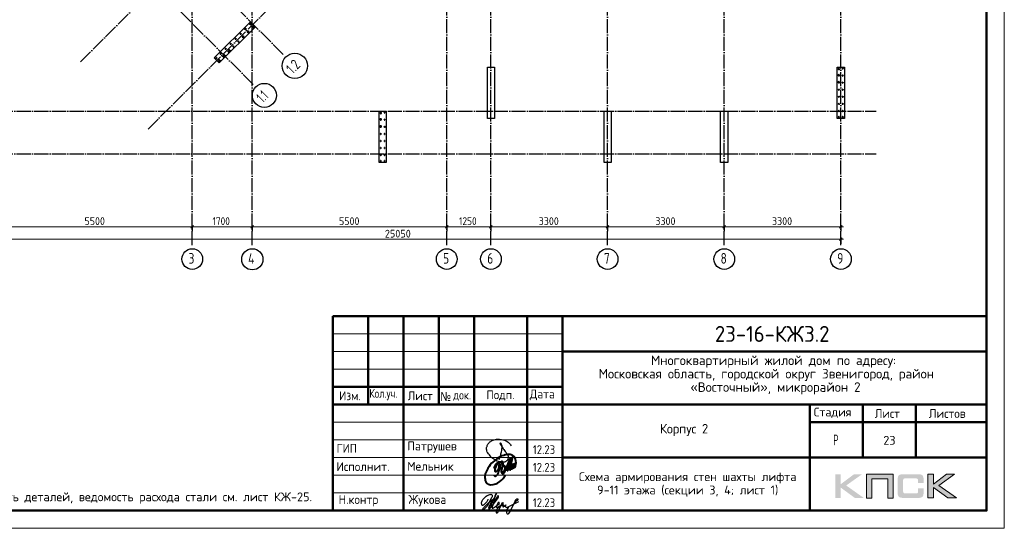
# Model space of a CAD drawing. Header units: millimetres. Extents: x -49773 to 2322955, y -3321 to 58485.
# Tile 286 of 580: x 1169846 to 1197700, y -3106 to 11289. Entities that reach past the tile are written whole.
import ezdxf

# ---------------------------------------------------------------- set-up
doc = ezdxf.new("R2010")
doc.units = ezdxf.units.MM
doc.linetypes.add('______11', pattern=[500, 400, -50, 0, -50])
doc.linetypes.add('______5', pattern=[1100, 800, -100, 100, -100])
for name, color, linetype, lineweight in [('Standard', 7, 'Continuous', 25), ('Арм.стержн. вертикальными 1', 22, 'Continuous', 35), ('Основная', 7, 'Continuous', 40), ('Размерная линия_ общее', 7, 'Continuous', 13), ('Стена наружная_ Сайдинг', 7, 'Continuous', 35)]:
    doc.layers.add(name, color=color, linetype=linetype, lineweight=lineweight)
doc.layers.add('Арм.стержн. вертикальными 2', color=7, linetype='Continuous', lineweight=35, true_color=0x006e00)
doc.layers.add('Осевая линия_ общее', color=7, linetype='______5', lineweight=13, true_color=0xa0a0a0)
doc.styles.add('ISOCPEUR', font='txt')
doc.styles.add('Segoe UI Symbol', font='txt')

# ---------------------------------------------------------------- blocks, each defined once
blk = doc.blocks.new('яяя')
at = {"lineweight": 30}
for points in [[(345424, 110432), (345425, 110410), (345424, 110397), (345417, 110379), (345406, 110350), (345390, 110319), (345357, 110275), (345310, 110221), (345265, 110176), (345198, 110110), (345161, 110077), (345133, 110066), (345116, 110066), (345102, 110075), (345090, 110091), (345082, 110115), (345074, 110146), (345066, 110182), (345064, 110206), (345067, 110234), (345077, 110278), (345095, 110320), (345114, 110361), (345134, 110395), (345159, 110428), (345195, 110469), (345228, 110506), (345284, 110560), (345331, 110595), (345379, 110625), (345435, 110648), (345486, 110670), (345532, 110686), (345573, 110696), (345605, 110698), (345621, 110695), (345635, 110687), (345648, 110671), (345656, 110649), (345659, 110625), (345659, 110583), (345656, 110553), (345647, 110523), (345635, 110489), (345387, 110033), (345349, 109985), (345311, 109948), (345247, 109889), (345209, 109858), (345192, 109844), (345180, 109837), (345157, 109833), (345150, 109835), (345140, 109842), (345135, 109856), (345138, 109881), (345148, 109892), (345183, 109930), (345267, 110024), (345343, 110105), (345455, 110213), (345617, 110343), (345775, 110456), (345811, 110526), (345838, 110607), (345890, 110740), (345902, 110771), (345698, 110295), (345672, 110226), (345626, 110132), (345572, 110032), (345518, 109953), (345481, 109918), (345497, 110001), (345567, 110147), (345655, 110301), (345760, 110442)], [(345481, 109918), (345476, 109896), (345475, 109874), (345485, 109861), (345506, 109866), (345539, 109891), (345632, 109983), (345968, 110450), (346022, 110527), (346029, 110560), (346027, 110579), (346026, 110590), (346010, 110605), (345993, 110609), (345975, 110601), (345962, 110584), (345954, 110562), (345857, 110421), (345783, 110292), (345741, 110183), (345701, 110079), (345665, 109985), (345660, 109952), (345666, 109929), (345669, 109915), (345682, 109910), (345702, 109914), (345735, 109941), (345846, 110007), (346065, 110160), (346075, 110193), (346070, 110217), (346066, 110236), (346052, 110241), (346030, 110241), (346007, 110228), (345978, 110203), (345960, 110164), (345892, 110010), (345895, 109986), (345904, 109966), (345925, 109964), (345969, 109968), (346045, 110000), (346218, 110114), (346261, 110154), (346280, 110184), (346282, 110210), (346278, 110225), (346263, 110229), (346241, 110222), (346220, 110198), (346162, 110049), (345989, 109904), (345932, 109849), (345906, 109805), (345891, 109739), (345890, 109690), (345899, 109652), (345924, 109647), (345956, 109655), (345980, 109674), (346058, 109838), (346158, 110046), (346261, 110098), (346314, 110120), (346292, 110079), (346269, 110036), (346261, 110008), (346267, 109998), (346293, 109998), (346363, 110039), (346445, 110095), (346421, 110068), (346414, 110040), (346407, 110011), (346416, 109990), (346466, 109972), (346509, 109977), (346574, 109984), (347172, 110293)], [(346586, 109971), (346543, 109917), (346509, 109873), (346489, 109825), (346475, 109767), (346472, 109710), (346478, 109675), (346485, 109641), (346501, 109621), (346517, 109602), (346542, 109589), (346568, 109592), (346605, 109620), (346680, 109731), (346736, 109842), (346865, 110115), (346962, 110290), (346969, 110318), (346979, 110360), (347013, 110403), (347056, 110434), (347091, 110450), (347109, 110450), (347121, 110434), (347115, 110405), (347072, 110355), (347012, 110307), (346924, 110222)]]:
    blk.add_lwpolyline(points, dxfattribs=at)
blk = doc.blocks.new('Из_буфера32210')
at = {"color": 7, "lineweight": 25}
blk.add_lwpolyline([(357, 84), (386, 160), (399, 213), (405, 239), (412, 268), (420, 299), (427, 339), (434, 380), (437, 414), (438, 442), (436, 466), (430, 489), (425, 504), (417, 519), (409, 531), (405, 535), (403, 536), (400, 539), (394, 541), (387, 543), (383, 542), (379, 539), (377, 534), (377, 528), (379, 523), (438, 428), (470, 382), (484, 365), (504, 341), (528, 310), (551, 280), (562, 264), (575, 247), (582, 235), (589, 220), (599, 198), (606, 184), (610, 167), (611, 155), (612, 143), (611, 127), (609, 116), (603, 96), (596, 82), (588, 69), (579, 56), (563, 43), (551, 34), (539, 25), (524, 16), (511, 10), (494, 5), (481, 3), (456, 0), (432, 1), (415, 3), (396, 6), (375, 11), (355, 19), (336, 24), (310, 31), (293, 39), (269, 53), (243, 69), (223, 80), (202, 93), (180, 109), (152, 128), (126, 152), (98, 182), (77, 211), (52, 241), (32, 266), (20, 293), (8, 329), (3, 348), (1, 373), (0, 393), (1, 417), (6, 440), (13, 454), (20, 476), (26, 497), (38, 517), (47, 529), (60, 548), (75, 563), (95, 581), (115, 593), (135, 606), (161, 618), (187, 628), (213, 638), (251, 647), (282, 653), (319, 655), (353, 655), (384, 652), (418, 648), (460, 641), (503, 628), (544, 611), (579, 594), (611, 573), (639, 545), (666, 515), (679, 496), (694, 471)], dxfattribs=at)
blk = doc.blocks.new('Из_буфера5543')
at = {"layer": 'Основная'}
for points in [[(762, 497), (761, 475), (762, 458), (767, 452), (778, 451), (786, 456), (792, 470), (796, 479), (799, 485), (802, 495), (805, 507), (808, 516), (812, 533), (814, 535), (801, 505), (800, 490), (800, 477), (805, 470), (820, 476), (824, 483), (826, 494), (829, 504), (833, 526), (835, 530), (842, 548), (846, 564), (852, 580), (855, 593), (859, 605), (862, 610), (866, 617), (856, 574), (856, 555), (851, 540), (848, 519), (849, 504), (848, 495), (853, 493), (861, 496), (863, 501), (868, 518), (873, 541), (876, 550), (880, 574), (883, 591), (886, 612), (881, 686), (874, 707), (870, 726), (859, 756), (851, 767), (838, 790), (819, 809), (794, 828), (785, 830), (763, 839), (748, 848), (721, 853), (704, 855), (666, 856), (639, 856), (599, 849), (579, 842), (535, 829), (485, 816), (420, 783), (378, 759), (341, 732), (282, 688), (227, 640), (195, 610), (157, 566), (127, 518), (88, 464), (57, 403), (39, 361), (27, 325), (16, 296), (6, 253), (0, 203), (7, 156), (13, 124), (29, 84), (60, 48), (75, 35), (98, 20), (138, 4), (165, 0), (237, 4), (277, 13), (317, 25), (365, 46), (428, 93), (474, 130), (516, 180), (554, 236), (582, 281)], [(265, 457), (281, 514), (299, 558), (312, 579), (332, 604), (345, 612), (360, 622), (376, 623), (382, 623), (387, 620), (391, 616), (396, 603), (399, 595), (402, 580), (403, 561), (401, 532), (394, 489), (386, 464), (379, 450), (372, 431), (365, 419), (358, 406), (348, 395), (338, 381), (328, 373), (313, 368), (304, 368), (296, 375), (294, 382), (290, 395), (293, 410), (293, 423), (297, 453), (305, 480), (308, 489), (320, 515), (328, 532), (344, 563), (361, 581), (377, 600), (395, 620), (414, 636), (448, 646), (472, 651), (482, 649), (493, 639), (502, 619), (507, 608), (508, 574), (505, 541), (499, 519), (483, 494), (469, 476), (459, 470), (443, 469), (439, 469)], [(503, 678), (478, 638), (464, 604), (452, 565), (440, 538), (428, 496), (422, 475), (417, 459), (413, 438), (402, 411), (395, 387), (383, 357), (378, 335), (370, 322), (367, 317), (359, 302), (348, 280), (336, 260), (324, 251), (310, 240), (299, 237), (292, 237), (288, 239), (281, 248), (278, 254), (278, 272), (276, 276), (276, 280)], [(496, 377), (509, 373), (536, 381), (548, 392), (559, 405), (565, 424), (573, 446), (576, 461), (579, 481), (579, 496), (575, 512), (567, 526), (551, 531), (538, 533), (529, 527), (518, 519), (505, 506), (501, 498), (495, 491), (490, 482), (482, 466), (479, 458), (472, 435), (468, 429), (464, 416), (460, 401), (461, 392), (462, 373), (465, 356), (469, 345), (477, 337), (483, 324), (496, 316), (511, 315), (524, 318), (535, 326), (547, 340), (554, 347), (566, 364), (572, 374), (579, 385), (593, 419), (599, 436), (606, 452), (616, 479), (623, 504), (629, 521), (635, 533), (637, 542), (643, 556), (644, 557), (652, 576), (658, 592), (688, 673), (724, 750), (651, 489), (636, 412), (636, 406), (639, 402), (645, 401), (649, 402), (651, 406), (655, 416), (660, 420), (661, 427), (665, 436), (668, 446), (753, 720), (780, 779), (715, 511), (710, 476), (706, 424), (712, 420), (718, 419), (725, 426), (729, 430), (733, 436), (737, 445), (741, 458), (745, 471), (747, 484), (749, 488), (761, 511), (768, 534), (772, 548), (776, 561), (781, 570), (788, 582), (792, 587), (802, 594), (804, 592), (807, 589), (807, 579), (807, 575), (804, 562), (805, 556), (800, 541), (793, 526), (784, 512), (774, 498), (767, 491), (762, 486), (760, 488), (763, 507), (764, 513), (767, 525), (769, 537), (771, 545)]]:
    blk.add_lwpolyline(points, dxfattribs=at)

msp = doc.modelspace()

# ---------------------------------------------------------------- hatches: boundary and pattern name
h = msp.add_hatch(color=256)
h.paths.add_polyline_path([(1193673.2, -1576.7), (1193445.7, -1576.7), (1193073.7, -1856.8), (1193073.7, -1576.7), (1192916, -1576.7), (1192916, -2248.8), (1193073.7, -2248.8), (1193073.7, -1953.6), (1193476.1, -2248.8), (1193727.8, -2248.8), (1193227.2, -1893.4)])
h.paths.add_polyline_path([(1193956, -1703.3), (1194401.3, -1703.3), (1194401.3, -2248.8), (1194557.6, -2248.8), (1194557.6, -1576.7), (1194390.9, -1576.7), (1193799.7, -1576.7), (1193799.7, -1735.8), (1193799.7, -2248.8), (1193956, -2248.8)])
h.paths.add_polyline_path([(1195695.7, -1573.3), (1195538.1, -1573.3), (1195538.1, -2246.1), (1195695.7, -2246.1), (1195695.7, -1950.1), (1196098.2, -2246.1), (1196349.9, -2246.1), (1195849.3, -1890), (1196295.3, -1573.3), (1196068.4, -1573.3), (1195695.7, -1853.3)])
msp.add_hatch(color=256).paths.add_polyline_path([(1195406.7, -1648), (1195404.6, -1640.3), (1195401.9, -1634.1), (1195398.4, -1627.9), (1195395, -1621.7), (1195391.5, -1616.8), (1195387.3, -1612), (1195383.2, -1607.2), (1195379, -1603), (1195373.5, -1599.5), (1195368, -1595.4), (1195361.8, -1591.9), (1195354.8, -1589.2), (1195347.9, -1586.4), (1195340.3, -1583.6), (1195332.7, -1581.6), (1195314.7, -1578.1), (1195295.4, -1575.3), (1195273.9, -1574), (1195250.4, -1573.3), (1194849.4, -1573.3), (1194825.9, -1574), (1194805.1, -1575.3), (1194785.1, -1578.1), (1194767.8, -1581.6), (1194759.5, -1584.3), (1194751.9, -1586.4), (1194745, -1589.2), (1194738.7, -1592.6), (1194732.5, -1595.4), (1194726.3, -1599.5), (1194721.5, -1603), (1194716.6, -1607.2), (1194712.5, -1612), (1194709, -1616.8), (1194704.9, -1621.7), (1194701.4, -1627.9), (1194698.6, -1634.1), (1194695.9, -1641), (1194693.1, -1648), (1194691, -1655.6), (1194687.6, -1672.2), (1194684.8, -1690.1), (1194682.7, -1710.2), (1194682.7, -1732.3), (1194682.7, -2086.3), (1194682.7, -2108.5), (1194684.8, -2128.5), (1194687.6, -2147.2), (1194691, -2163.8), (1194693.1, -2171.4), (1194695.9, -2178.3), (1194698.6, -2185.2), (1194701.4, -2191.4), (1194704.9, -2197), (1194709, -2202.5), (1194712.5, -2207.4), (1194716.6, -2212.2), (1194721.5, -2216.3), (1194727, -2219.8), (1194732.5, -2223.3), (1194738.7, -2226.7), (1194745, -2230.2), (1194752.6, -2232.2), (1194759.5, -2235), (1194767.8, -2237.1), (1194785.1, -2241.2), (1194805.1, -2243.3), (1194826.6, -2245.4), (1194849.4, -2246.1), (1195250.4, -2246.1), (1195273.9, -2245.4), (1195295.4, -2244), (1195314.7, -2241.2), (1195332, -2237.8), (1195340.3, -2235), (1195347.9, -2232.9), (1195354.8, -2230.2), (1195361.8, -2226.7), (1195368, -2223.9), (1195373.5, -2219.8), (1195379, -2216.3), (1195383.2, -2212.2), (1195387.3, -2208), (1195391.5, -2202.5), (1195395, -2197.7), (1195398.4, -2191.4), (1195401.9, -2185.2), (1195404.6, -2179), (1195406.7, -2171.4), (1195409.5, -2163.8), (1195412.9, -2147.2), (1195415.7, -2129.2), (1195417.1, -2108.5), (1195417.8, -2086.3), (1195417.8, -1975), (1195260.8, -1975), (1195260.8, -2065.6), (1195260.8, -2071.8), (1195260.1, -2078), (1195258.7, -2083.6), (1195257.3, -2089.1), (1195255.3, -2094), (1195253.2, -2098.1), (1195250.4, -2102.2), (1195247, -2105.7), (1195243.5, -2109.2), (1195239.4, -2111.9), (1195234.5, -2114), (1195229.7, -2116.1), (1195224.8, -2117.5), (1195218.6, -2118.2), (1195212.4, -2118.8), (1195206.2, -2119.5), (1194882.6, -2119.5), (1194877, -2118.8), (1194872.2, -2118.2), (1194868, -2116.1), (1194863.9, -2114), (1194859.8, -2111.2), (1194856.3, -2108.5), (1194852.8, -2105), (1194850.1, -2100.9), (1194847.3, -2096.7), (1194845.2, -2092.6), (1194843.2, -2087.7), (1194841.8, -2082.9), (1194839.7, -2073.2), (1194839, -2063.5), (1194839, -1740.6), (1194839, -1735.1), (1194839.7, -1729.5), (1194841.1, -1724.7), (1194842.5, -1719.9), (1194843.8, -1715.7), (1194845.9, -1712.3), (1194848.7, -1708.8), (1194851.5, -1705.3), (1194854.9, -1702.6), (1194858.4, -1699.8), (1194862.5, -1697.7), (1194866.7, -1696.4), (1194871.5, -1695), (1194876.3, -1694.3), (1194881.9, -1693.6), (1194887.4, -1693.6), (1195206.2, -1693.6), (1195212.4, -1693.6), (1195218.6, -1694.3), (1195224.2, -1695.7), (1195229, -1697), (1195233.8, -1699.1), (1195238.7, -1701.2), (1195242.8, -1704.7), (1195246.3, -1707.4), (1195249.7, -1711.6), (1195252.5, -1715.7), (1195255.3, -1719.9), (1195257.3, -1724.7), (1195258.7, -1729.5), (1195260.1, -1735.1), (1195260.8, -1741.3), (1195260.8, -1747.5), (1195260.8, -1821.5), (1195417.8, -1821.5), (1195417.8, -1732.3), (1195417.1, -1710.2), (1195415.7, -1690.1), (1195412.9, -1672.2), (1195408.8, -1655.6)])

# ---------------------------------------------------------------- linework, layer by layer
at = {"color": 7, "linetype": 'Continuous', "lineweight": 25, "transparency": 33554687}
for p, q in [((1175352.2, 10205.9), (1176377.5, 11231.2)), ((1176377.5, 11231.2), (1176518.9, 11089.8)), ((1176518.9, 11089.8), (1175493.6, 10064.5)), ((1175493.6, 10064.5), (1175352.2, 10205.9)), ((1183075.9, 8496.7), (1183075.9, 9946.7)), ((1183075.9, 9946.7), (1183275.9, 9946.7)), ((1183275.9, 9946.7), (1183275.9, 8496.7)), ((1192975.9, 8496.7), (1192975.9, 9946.7)), ((1192975.9, 9946.7), (1193175.9, 9946.7)), ((1193175.9, 9946.7), (1193175.9, 8496.7)), ((1180015.9, 7246.7), (1180015.9, 8696.7)), ((1180015.9, 8696.7), (1180215.9, 8696.7)), ((1180215.9, 8696.7), (1180215.9, 7246.7)), ((1186375.9, 7246.7), (1186375.9, 8696.7)), ((1186375.9, 8696.7), (1186575.9, 8696.7)), ((1186575.9, 8696.7), (1186575.9, 7246.7)), ((1189675.9, 7246.4), (1189675.9, 8696.4)), ((1189675.9, 8696.4), (1189875.9, 8696.4)), ((1189875.9, 8696.4), (1189875.9, 7246.4)), ((1183275.9, 8496.7), (1183075.9, 8496.7)), ((1193175.9, 8496.7), (1192975.9, 8496.7)), ((1180215.9, 7246.7), (1180015.9, 7246.7)), ((1186575.9, 7246.7), (1186375.9, 7246.7)), ((1189875.9, 7246.4), (1189675.9, 7246.4))]:
    msp.add_line(p, q, dxfattribs=at)
at = {"lineweight": 0}
for points in [[(1193956, -2248.8), (1193956, -1703.3), (1194401.3, -1703.3), (1194401.3, -2248.8), (1194557.6, -2248.8), (1194557.6, -1576.7), (1194390.9, -1576.7), (1193799.7, -1576.7), (1193799.7, -1735.8), (1193799.7, -2248.8), (1193956, -2248.8)], [(1195538.1, -2246.1), (1195538.1, -1573.3), (1195695.7, -1573.3), (1195695.7, -1853.3), (1196068.4, -1573.3), (1196295.3, -1573.3), (1195849.3, -1890), (1196349.9, -2246.1), (1196098.2, -2246.1), (1195695.7, -1950.1), (1195695.7, -2246.1), (1195538.1, -2246.1)]]:
    msp.add_lwpolyline(points, close=True, dxfattribs=at)
at = {"layer": 'Standard', "color": 7, "linetype": 'Continuous', "lineweight": 13, "transparency": 33554687}
msp.add_lwpolyline([(1155700.2, -3105.8), (1197700.2, -3105.8), (1197700.2, 56294.2), (1155700.2, 56294.2), (1155700.2, -3105.8)], close=True, dxfattribs=at)
at = {"layer": 'Standard', "color": 7, "linetype": 'Continuous', "lineweight": 50, "transparency": 33554687}
msp.add_lwpolyline([(1157700.2, 55794.2), (1197200.2, 55794.2), (1197200.2, -2605.8), (1157700.2, -2605.8), (1157700.2, 55794.2)], close=True, dxfattribs=at)
at = {"layer": 'Арм.стержн. вертикальными 1', "color": 4, "linetype": 'Continuous', "lineweight": 50, "transparency": 33554687}
for centre in [(1176381.1, 11171.1), (1176098.2, 10888.3), (1176239.6, 11029.7), (1176317.4, 10951.9), (1176458.8, 11093.3), (1175815.4, 10605.4), (1175956.8, 10746.9), (1176034.6, 10669.1), (1176176, 10810.5), (1175532.5, 10322.6), (1175673.9, 10464), (1175751.7, 10386.2), (1175893.2, 10527.7), (1175412.3, 10202.4), (1175490.1, 10124.6), (1175610.3, 10244.8), (1193020.9, 9906.7), (1193130.9, 9906.7), (1193020.9, 9706.7), (1193020.9, 9506.7), (1193130.9, 9706.7), (1193130.9, 9506.7), (1193020.9, 9306.7), (1193130.9, 9306.7), (1193020.9, 9106.7), (1193130.9, 9106.7), (1180060.9, 8656.7), (1180170.9, 8656.7), (1193020.9, 8906.7), (1193020.9, 8706.7), (1193130.9, 8906.7), (1193130.9, 8706.7), (1180060.9, 8456.7), (1180170.9, 8456.7), (1193020.9, 8536.7), (1193130.9, 8536.7), (1180060.9, 8256.7), (1180170.9, 8256.7), (1180060.9, 8056.7), (1180060.9, 7856.7), (1180170.9, 8056.7), (1180170.9, 7856.7), (1180060.9, 7656.7), (1180170.9, 7656.7), (1180060.9, 7456.7), (1180060.9, 7286.7), (1180170.9, 7456.7), (1180170.9, 7286.7)]:
    msp.add_circle(centre, 5, dxfattribs=at)
at = {"layer": 'Арм.стержн. вертикальными 2', "color": 5, "linetype": 'Continuous', "lineweight": 50, "true_color": 0x1c1cff, "transparency": 33554687}
for centre in [(1176370.4, 11160.5), (1176229, 11019.1), (1175783.6, 10418.1), (1175500.7, 10135.2), (1175642.1, 10276.6), (1193020.9, 9891.7), (1193020.4, 9722.4), (1193020.4, 9522.4), (1180060.9, 8641.7), (1180060.4, 8472.4), (1180060.4, 8272.4)]:
    msp.add_circle(centre, 8, dxfattribs=at)
at = {"layer": 'Арм.стержн. вертикальными 2', "color": 33, "linetype": 'Continuous', "lineweight": 50, "true_color": 0xf0a546, "transparency": 33554687}
for centre in [(1176306.8, 10941.3), (1176448.2, 11082.7), (1176165.4, 10799.9)]:
    msp.add_circle(centre, 10, dxfattribs=at)
at = {"layer": 'Осевая линия_ общее', "color": 253, "linetype": '______11', "lineweight": -3, "true_color": 0xa0a0a0, "transparency": 33554687}
for p, q in [((1174726, 4906.7), (1174726, 33804.5)), ((1176426, 4906.7), (1176426, 33804.5)), ((1181925.9, 4906.7), (1181925.9, 33804.5)), ((1183175.9, 4906.7), (1183175.9, 33804.5)), ((1186475.9, 4906.7), (1186475.9, 28126.7)), ((1171569.2, 10099.9), (1188730.7, 27261.3)), ((1173478.4, 8190.7), (1190639.9, 25352.2)), ((1189775.9, 4906.7), (1189775.9, 22006.7)), ((1193075.9, 4906.7), (1193075.9, 22116.7)), ((1177303.8, 10304.9), (1170840.9, 16767.9)), ((1176455.3, 9456.4), (1169992.3, 15919.3)), ((1165255.9, 8696.7), (1194075.9, 8696.7)), ((1165255.9, 7496.7), (1194075.9, 7496.7))]:
    msp.add_line(p, q, dxfattribs=at)
at = {"layer": 'Осевая линия_ общее', "color": 7, "linetype": 'Continuous', "lineweight": 25, "transparency": 33554687}
for centre, radius in [((1177629.6, 9981.8), 359.3), ((1176767.3, 9147.4), 339.6), ((1174728.4, 4514.8), 292.4), ((1176427.2, 4508.4), 298.8), ((1181928.4, 4514.8), 292.4), ((1183178.4, 4514.8), 292.4), ((1186478.4, 4514.8), 292.4), ((1189778.4, 4514.8), 292.4), ((1193078.4, 4514.8), 292.4)]:
    msp.add_circle(centre, radius, dxfattribs=at)
at = {"layer": 'Размерная линия_ общее', "color": 7, "linetype": 'Continuous', "lineweight": 13, "transparency": 33554687}
for p, q in [((1169226, 5427.8), (1174726, 5427.8)), ((1174726, 5427.8), (1176426, 5427.8)), ((1176426, 5427.8), (1181925.9, 5427.8)), ((1181925.9, 5427.8), (1183175.9, 5427.8)), ((1183175.9, 5427.8), (1186475.9, 5427.8)), ((1186475.9, 5427.8), (1189775.9, 5427.8)), ((1189775.9, 5427.8), (1193075.9, 5427.8)), ((1193075.9, 5427.8), (1193150.9, 5427.8)), ((1168025.9, 5073), (1193075.9, 5073)), ((1193075.9, 5073), (1193150.9, 5073))]:
    msp.add_line(p, q, dxfattribs=at)
at = {"layer": 'Размерная линия_ общее', "color": 7, "linetype": 'Continuous', "lineweight": 25, "transparency": 33554687}
for p, q in [((1174688.4, 5390.3), (1174763.4, 5465.3)), ((1176388.4, 5390.3), (1176463.4, 5465.3)), ((1181888.4, 5390.3), (1181963.4, 5465.3)), ((1183138.4, 5390.3), (1183213.4, 5465.3)), ((1186438.4, 5390.3), (1186513.4, 5465.3)), ((1189738.4, 5390.3), (1189813.4, 5465.3)), ((1193038.4, 5390.3), (1193113.4, 5465.3)), ((1193038.4, 5035.5), (1193113.4, 5110.5))]:
    msp.add_line(p, q, dxfattribs=at)
at = {"layer": 'Размерная линия_ общее', "color": 253, "linetype": 'Continuous', "lineweight": -3, "true_color": 0xa0a0a0, "transparency": 33554687}
for p, q in [((1174726, 5427.8), (1174726, 5552.8)), ((1174726, 5427.8), (1174726, 5302.8)), ((1174726, 5427.8), (1174726, 5427.8)), ((1176426, 5427.8), (1176426, 5552.8)), ((1176426, 5427.8), (1176426, 5302.8)), ((1181925.9, 5427.8), (1181925.9, 5552.8)), ((1181925.9, 5427.8), (1181925.9, 5302.8)), ((1181925.9, 5427.8), (1181925.9, 5406.7)), ((1183175.9, 5427.8), (1183175.9, 5552.8)), ((1183175.9, 5427.8), (1183175.9, 5302.8)), ((1183175.9, 5427.8), (1183175.9, 5406.7)), ((1186475.9, 5427.8), (1186475.9, 5552.8)), ((1186475.9, 5427.8), (1186475.9, 5302.8)), ((1186475.9, 5427.8), (1186475.9, 5427.8)), ((1189775.9, 5427.8), (1189775.9, 5552.8)), ((1189775.9, 5427.8), (1189775.9, 5302.8)), ((1189775.9, 5427.8), (1189775.9, 5420.2)), ((1193075.9, 5427.8), (1193075.9, 5552.8)), ((1193075.9, 5427.8), (1193075.9, 5302.8)), ((1193075.9, 5427.8), (1193075.9, 5420.2)), ((1193075.9, 5073), (1193075.9, 5198)), ((1193075.9, 5073), (1193075.9, 4948)), ((1193075.9, 5073), (1193075.9, 5059))]:
    msp.add_line(p, q, dxfattribs=at)
msp.add_lwpolyline([(1176426, 5427.8), (1176426, 5444.8), (1176426, 5444.8), (1176426, 5444.8), (1176426, 5444.8), (1176426, 5444.8), (1176426, 5444.8), (1176426, 5444.8), (1176426, 5444.8), (1176426, 5444.8), (1176426, 5444.8), (1176426, 5515.1)], dxfattribs=at)
at = {"layer": 'Стена наружная_ Сайдинг', "color": 7, "linetype": 'Continuous', "lineweight": 50, "transparency": 33554687}
for p, q in [((1178700.2, 2894.3), (1197200.2, 2894.3)), ((1178700.2, -2605.8), (1178700.2, 2894.3)), ((1182700.2, -2605.8), (1182700.2, 2894.3)), ((1197200.2, 2894.3), (1197200.2, -2605.8)), ((1185200.2, 1894.3), (1197200.2, 1894.3)), ((1185200.2, 894.3), (1178700.2, 894.3)), ((1178700.2, 394.3), (1185200.2, 394.3)), ((1185200.2, 394.3), (1197200.2, 394.3)), ((1192200.2, -105.7), (1197200.2, -105.7)), ((1185200.2, -1105.8), (1197200.2, -1105.8)), ((1178700.2, -2605.8), (1197200.2, -2605.8))]:
    msp.add_line(p, q, dxfattribs=at)
at = {"layer": 'Стена наружная_ Сайдинг', "color": 7, "linetype": 'Continuous', "lineweight": 13, "transparency": 33554687}
for p, q in [((1178700.2, 2394.3), (1185200.2, 2394.3)), ((1178700.2, 1894.3), (1185200.2, 1894.3)), ((1178700.2, 1394.3), (1185200.2, 1394.3)), ((1178700.2, -105.7), (1185200.2, -105.7)), ((1178700.2, -605.7), (1185200.2, -605.7)), ((1178700.2, -1105.8), (1185200.2, -1105.8)), ((1178700.2, -1605.8), (1185200.2, -1605.8)), ((1178700.2, -2105.8), (1185200.2, -2105.8))]:
    msp.add_line(p, q, dxfattribs=at)
at = {"layer": 'Стена наружная_ Сайдинг', "color": 7, "linetype": 'Continuous', "lineweight": 50, "transparency": 33554687}
for points in [[(1179700.2, 2894.3), (1179700.2, 1644.3), (1179700.2, 394.3)], [(1180700.2, 2894.3), (1180700.2, 144.3), (1180700.2, -2605.8)], [(1181700.2, 2894.3), (1181700.2, 1644.3), (1181700.2, 394.3)], [(1184200.2, 2894.3), (1184200.2, 144.3), (1184200.2, -2605.8)], [(1185200.2, 2894.3), (1185200.2, 144.3), (1185200.2, -2605.8)], [(1192200.2, -2605.8), (1192200.2, -1105.8), (1192200.2, 394.3)], [(1193700.2, -1105.8), (1193700.2, -355.7), (1193700.2, 394.3)], [(1195200.2, 394.3), (1195200.2, -355.7), (1195200.2, -1105.8)]]:
    msp.add_lwpolyline(points, dxfattribs=at)

# ---------------------------------------------------------------- block references
at = {"color": 1, "ltscale": 100}
msp.add_blockref('Из_буфера32210', (1183055.2, -1239.9), dxfattribs=at)
at = {"color": 2, "lineweight": 60, "xscale": 0.5, "yscale": 0.5, "zscale": 0.5}
msp.add_blockref('яяя', (1010379.5, -57492.2), dxfattribs=at)
at = {"layer": 'Основная'}
msp.add_blockref('Из_буфера5543', (1183002.7, -1872.6), dxfattribs=at)

# ---------------------------------------------------------------- texts
at = {"layer": 'Standard', "color": 7, "linetype": 'Continuous', "lineweight": 50, "transparency": 33554687, "insert": (1189512.7, 2169.3), "char_height": 450, "width": 3586.382, "attachment_point": 7, "style": 'ISOCPEUR'}
msp.add_mtext('\\W0.95;23-16-КЖ3.2', dxfattribs=at)
at = {"layer": 'Standard', "color": 7, "linetype": 'Continuous', "lineweight": 25, "transparency": 33554687, "attachment_point": 7}
for s, insert, char_height, width, style in [('\\W0.99;Многоквартирный жилой дом по адресу: ', (1187703.7, 1439.3), 270, 7123.089, 'ISOCPEUR'), ('\\W0.99;Московская область, городской округ Звенигород, район ', (1186225.5, 1061.3), 270, 10078.117, 'ISOCPEUR'), ('\\W0.99;«Восточный», микрорайон 2', (1188817.5, 683.3), 270, 4896.236, 'ISOCPEUR'), ('\\W0.93;Изм.', (1178881.4, 519), 250, 752.897, 'ISOCPEUR'), ('\\W0.79;Кол.уч.', (1179736.8, 519), 250, 973.657, 'ISOCPEUR'), ('\\W0.94;Лист', (1180825.2, 519), 250, 866.919, 'ISOCPEUR'), ('\\W0.91;№', (1181745.6, 501.7), 250, 477.949, 'Segoe UI Symbol'), ('\\W0.84;док.', (1182109.8, 501.7), 250, 649.802, 'ISOCPEUR'), ('\\W0.94;Подп.', (1183050.2, 508.6), 250, 916.954, 'ISOCPEUR'), ('\\W0.94;Дата', (1184277.4, 519), 250, 967.736, 'ISOCPEUR'), ('\\W0.96;Стадия', (1192310.3, 19), 250, 1243.904, 'ISOCPEUR'), ('\\W0.94;Лист', (1194037.9, 19), 250, 866.919, 'ISOCPEUR'), ('\\W0.96;Листов', (1195563.8, 19), 250, 1218.997, 'ISOCPEUR'), ('\\W0.96;Корпус 2', (1187957.7, -495.8), 270, 1614.451, 'ISOCPEUR'), ('\\W0.62;Р', (1192857.9, -755.7), 300, 276.791, 'ISOCPEUR'), ('\\W0.92;ГИП', (1178810.9, -968.3), 250, 689.612, 'ISOCPEUR'), ('\\W0.97;Патрушев', (1180811.1, -968.3), 250, 1670.192, 'ISOCPEUR'), ('\\W0.88;12.23', (1184363.3, -1004.5), 250, 834.251, 'ISOCPEUR'), ('\\W0.97;Исполнит.', (1178805.3, -1484), 250, 1645.076, 'ISOCPEUR'), ('\\W0.96;Мельник', (1180811.1, -1474.4), 250, 1394.321, 'ISOCPEUR'), ('\\W0.88;12.23', (1184363.3, -1504.5), 250, 834.251, 'ISOCPEUR'), ('\\W0.96;Н.контр', (1178867.8, -2484), 250, 1319.134, 'ISOCPEUR'), ('\\W0.96;Жукова', (1180842.7, -2484), 250, 1269.071, 'ISOCPEUR'), ('\\W0.88;12.23', (1184363.3, -2504.5), 250, 834.251, 'ISOCPEUR')]:
    msp.add_mtext(s, dxfattribs=dict(at, insert=insert, char_height=char_height, width=width, style=style))
at = {"layer": 'Standard', "color": 7, "linetype": 'Continuous', "lineweight": 13, "transparency": 33554687, "insert": (1194450.2, -615.7), "char_height": 250, "width": 459.375, "attachment_point": 5, "style": 'ISOCPEUR'}
msp.add_mtext('\\A1;{\\fISOCPEUR|i0|b0;\\H250.000000;\\W1.000000;\\C7;23}\\P', dxfattribs=at)
at = {"layer": 'Standard', "color": 7, "linetype": 'Continuous', "lineweight": 18, "transparency": 33554687, "insert": (1163536.8, -1588.1), "char_height": 250, "width": 14816.875, "attachment_point": 1, "line_spacing_factor": 1.204819}
msp.add_mtext('\\A1;{\\fISOCPEUR|i0|b0;\\H250.000000;\\W1.000000;\\C7;1. Виды и разрезы см. лист КЖ-24.}\\P{\\fISOCPEUR|i0|b0;\\H250.000000;\\W1.000000;\\C7;2. Спецификация элементов, ведомость деталей, ведомость расхода стали см. лист КЖ-25.}\\P', dxfattribs=at)
at = {"layer": 'Standard', "color": 7, "linetype": 'Continuous', "lineweight": 25, "transparency": 33554687, "insert": (1188743.5, -1519.4), "char_height": 250, "width": 6366.875, "attachment_point": 2, "line_spacing_factor": 0.903614}
msp.add_mtext('\\A1;{\\fISOCPEUR|i0|b0;\\H250.000000;\\W1.000000;\\C7;Схема армирования стен шахты лифта}\\P{\\fISOCPEUR|i0|b0;\\H250.000000;\\W1.000000;\\C7;9-11 этажа (секции 3, 4; лист 1)}\\P', dxfattribs=at)
at = {"layer": 'Осевая линия_ общее', "color": 7, "linetype": 'Continuous', "lineweight": 25, "transparency": 33554687, "char_height": 300, "attachment_point": 7, "rotation": 45, "style": 'ISOCPEUR'}
for s, insert, width in [('\\W0.79;1.2', (1177562.7, 9730.4), 568.077), ('\\W0.68;1.1', (1176721.7, 8917.2), 492.485)]:
    msp.add_mtext(s, dxfattribs=dict(at, insert=insert, width=width))
at = {"layer": 'Осевая линия_ общее', "color": 7, "linetype": 'Continuous', "lineweight": 25, "transparency": 33554687, "char_height": 300, "attachment_point": 7, "style": 'ISOCPEUR'}
for s, insert, width in [('\\W0.78;3', (1174623.4, 4384.3), 326.407), ('\\W0.80;4', (1176307.2, 4377.9), 359.83), ('\\W0.78;5', (1181823.4, 4384.3), 326.407), ('\\W0.78;6', (1183073.4, 4384.3), 326.407), ('\\W0.78;7', (1186373.4, 4384.3), 326.407), ('\\W0.78;8', (1189673.4, 4384.3), 326.407), ('\\W0.78;9', (1192973.4, 4384.3), 326.407)]:
    msp.add_mtext(s, dxfattribs=dict(at, insert=insert, width=width))
at = {"layer": 'Размерная линия_ общее', "color": 7, "linetype": 'Continuous', "lineweight": 25, "transparency": 33554687, "char_height": 220, "attachment_point": 7, "style": 'ISOCPEUR'}
for s, insert, width in [('\\W0.93;5500', (1171678.9, 5477.8), 718.087), ('\\W0.87;1700', (1175300.9, 5477.8), 666.903), ('\\W0.93;5500', (1178878.9, 5477.8), 718.094), ('\\W0.87;1250', (1182275.9, 5477.8), 666.903), ('\\W0.93;3300', (1184528.9, 5477.8), 718.101), ('\\W0.93;3300', (1187828.9, 5477.8), 718.094), ('\\W0.93;3300', (1191128.9, 5477.8), 718.094), ('\\W0.95;25050', (1180176.9, 5123), 873.356)]:
    msp.add_mtext(s, dxfattribs=dict(at, insert=insert, width=width))

doc.saveas('drawing.dxf')
